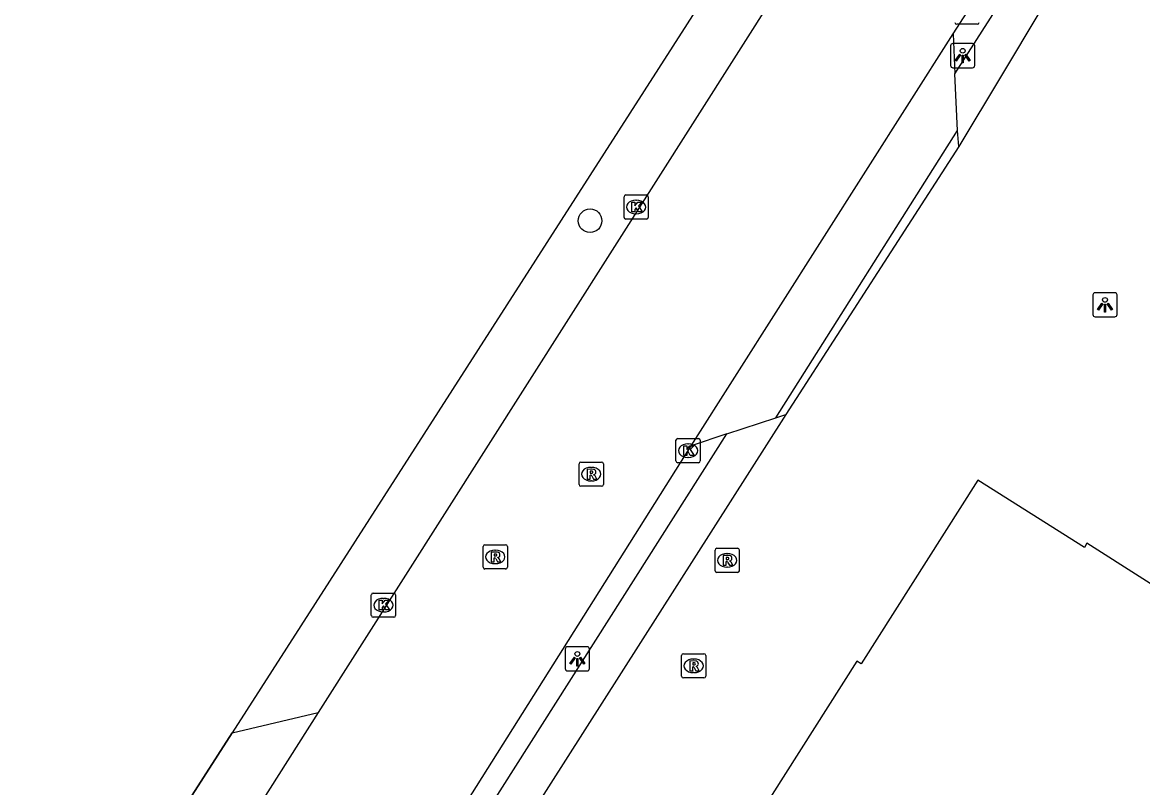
# Model space of a CAD drawing. Extents: x 156141 to 158132, y 385651 to 388399.
# Drawn here: x 156619.38 to 156665.66, y 386649.29 to 386680.89 of the extents above; entities that cross this region are included whole.
import ezdxf

# ---------------------------------------------------------------- set-up
doc = ezdxf.new("R2010")
doc.units = 0
for name, color, linetype in [('IMGEO_Berm_groen', 7, 'Continuous'), ('IMGEO_Boom', 7, 'Continuous'), ('IMGEO_Hek', 7, 'Continuous'), ('IMGEO_Kolk', 7, 'Continuous'), ('IMGEO_Lichtpunt', 7, 'Continuous'), ('IMGEO_Pand', 7, 'Continuous'), ('IMGEO_Rijbaan_lokaal_gesloten', 7, 'Continuous'), ('IMGEO_Rioolput', 7, 'Continuous'), ('IMGEO_Voetpad_open', 7, 'Continuous')]:
    doc.layers.add(name, color=color, linetype=linetype)

msp = doc.modelspace()

# ---------------------------------------------------------------- linework, layer by layer
at = {"layer": 'IMGEO_Berm_groen'}
msp.add_lwpolyline([(156657.011, 386696.678), (156628.043, 386651.553)], dxfattribs=at)
at = {"layer": 'IMGEO_Boom'}
msp.add_circle((156642.833, 386672.701), 0.489, dxfattribs=at)
at = {"layer": 'IMGEO_Hek'}
for points in [[(156657.201, 386696.974), (156657.011, 386696.678), (156628.043, 386651.553)], [(156628.043, 386651.553), (156619.382, 386638.061)]]:
    msp.add_lwpolyline(points, dxfattribs=at)
at = {"layer": 'IMGEO_Kolk'}
for p, q in [((156658.834, 386680.818), (156657.982, 386680.818)), ((156644.311, 386673.765), (156645.163, 386673.765)), ((156644.236, 386672.839), (156644.236, 386673.691)), ((156644.724, 386673.545), (156644.749, 386673.545)), ((156645.237, 386673.691), (156645.237, 386672.839)), ((156644.747, 386672.985), (156644.722, 386672.985)), ((156645.163, 386672.765), (156644.311, 386672.765)), ((156646.383, 386662.78), (156646.383, 386663.632)), ((156646.458, 386663.706), (156647.31, 386663.706)), ((156647.384, 386663.632), (156647.384, 386662.78)), ((156646.871, 386663.486), (156646.896, 386663.486)), ((156647.31, 386662.706), (156646.458, 386662.706)), ((156646.894, 386662.926), (156646.869, 386662.926)), ((156633.797, 386656.398), (156633.797, 386657.25)), ((156633.872, 386657.324), (156634.724, 386657.324)), ((156634.285, 386657.104), (156634.31, 386657.104)), ((156634.798, 386657.25), (156634.798, 386656.398)), ((156634.724, 386656.324), (156633.872, 386656.324)), ((156634.308, 386656.544), (156634.283, 386656.544))]:
    msp.add_line(p, q, dxfattribs=at)
for points in [[(156658.834, 386680.818), (156657.982, 386680.818)], [(156644.311, 386673.765), (156645.163, 386673.765)], [(156644.236, 386672.839), (156644.236, 386673.691)], [(156644.557, 386673.465), (156644.68, 386673.465), (156644.68, 386673.314), (156644.81, 386673.465), (156644.974, 386673.465), (156644.828, 386673.314), (156644.981, 386673.065), (156644.829, 386673.065), (156644.744, 386673.229), (156644.68, 386673.162), (156644.68, 386673.065), (156644.557, 386673.065), (156644.557, 386673.465)], [(156645.237, 386673.691), (156645.237, 386672.839)], [(156645.163, 386672.765), (156644.311, 386672.765)], [(156646.383, 386662.78), (156646.383, 386663.632)], [(156646.458, 386663.706), (156647.31, 386663.706)], [(156647.384, 386663.632), (156647.384, 386662.78)], [(156646.704, 386663.406), (156646.827, 386663.406), (156646.827, 386663.255), (156646.957, 386663.406), (156647.121, 386663.406), (156646.975, 386663.255), (156647.128, 386663.006), (156646.976, 386663.006), (156646.891, 386663.17), (156646.827, 386663.103), (156646.827, 386663.006), (156646.704, 386663.006), (156646.704, 386663.406)], [(156647.31, 386662.706), (156646.458, 386662.706)], [(156633.797, 386656.398), (156633.797, 386657.25)], [(156633.872, 386657.324), (156634.724, 386657.324)], [(156634.798, 386657.25), (156634.798, 386656.398)], [(156634.118, 386657.024), (156634.241, 386657.024), (156634.241, 386656.873), (156634.371, 386657.024), (156634.535, 386657.024), (156634.389, 386656.873), (156634.542, 386656.624), (156634.39, 386656.624), (156634.305, 386656.788), (156634.241, 386656.721), (156634.241, 386656.624), (156634.118, 386656.624), (156634.118, 386657.024)], [(156634.724, 386656.324), (156633.872, 386656.324)]]:
    msp.add_lwpolyline(points, dxfattribs=at)
for centre, start, end in [((156657.984, 386680.894), 181.552, 268.448), ((156657.984, 386680.894), 181.552, 268.448), ((156658.832, 386680.894), 271.552, 358.448), ((156658.832, 386680.894), 271.552, 358.448), ((156644.313, 386673.689), 91.552, 178.448), ((156644.313, 386673.689), 91.552, 178.448), ((156645.161, 386673.689), 1.552, 88.448), ((156645.161, 386673.689), 1.552, 88.448), ((156644.313, 386672.841), 181.552, 268.448), ((156644.313, 386672.841), 181.552, 268.448), ((156645.161, 386672.841), 271.552, 358.448), ((156645.161, 386672.841), 271.552, 358.448), ((156646.46, 386663.63), 91.552, 178.448), ((156646.46, 386663.63), 91.552, 178.448), ((156647.308, 386663.63), 1.552, 88.448), ((156647.308, 386663.63), 1.552, 88.448), ((156646.46, 386662.782), 181.552, 268.448), ((156646.46, 386662.782), 181.552, 268.448), ((156647.308, 386662.782), 271.552, 358.448), ((156647.308, 386662.782), 271.552, 358.448), ((156633.874, 386657.248), 91.552, 178.448), ((156633.874, 386657.248), 91.552, 178.448), ((156634.722, 386657.248), 1.552, 88.448), ((156634.722, 386657.248), 1.552, 88.448), ((156633.874, 386656.4), 181.552, 268.448), ((156633.874, 386656.4), 181.552, 268.448), ((156634.722, 386656.4), 271.552, 358.448), ((156634.722, 386656.4), 271.552, 358.448)]:
    msp.add_arc(centre, 0.0765, start, end, dxfattribs=at)
for centre, major_axis, ratio, start_param, end_param in [((156644.723, 386673.265), (-0.387, 0.002), 0.722429, 4.712389, 7.853982), ((156644.748, 386673.265), (-0.39, 0.002), 0.717154, 1.570796, 4.712389), ((156646.87, 386663.206), (-0.387, 0.002), 0.722429, 4.712389, 7.853982), ((156646.895, 386663.206), (-0.39, 0.002), 0.717154, 1.570796, 4.712389), ((156634.284, 386656.824), (-0.387, 0.002), 0.722429, 4.712389, 7.853982), ((156634.309, 386656.824), (-0.39, 0.002), 0.717154, 1.570796, 4.712389)]:
    msp.add_ellipse(centre, major_axis=major_axis, ratio=ratio, start_param=start_param, end_param=end_param, dxfattribs=at)
at = {"layer": 'IMGEO_Lichtpunt'}
for p, q in [((156657.73, 386679.922), (156657.73, 386679.115)), ((156657.73, 386679.922), (156657.73, 386679.115)), ((156658.632, 386680.017), (156657.824, 386680.017)), ((156658.632, 386680.017), (156657.824, 386680.017)), ((156658.726, 386679.115), (156658.726, 386679.922)), ((156658.726, 386679.115), (156658.726, 386679.922)), ((156657.824, 386679.021), (156658.632, 386679.021)), ((156657.824, 386679.021), (156658.632, 386679.021)), ((156663.607, 386669.633), (156663.607, 386668.826)), ((156663.607, 386669.633), (156663.607, 386668.826)), ((156664.509, 386669.728), (156663.701, 386669.728)), ((156664.509, 386669.728), (156663.701, 386669.728)), ((156664.603, 386668.826), (156664.603, 386669.633)), ((156664.603, 386668.826), (156664.603, 386669.633)), ((156663.701, 386668.732), (156664.509, 386668.732)), ((156663.701, 386668.732), (156664.509, 386668.732)), ((156641.811, 386655.01), (156641.811, 386654.203)), ((156641.811, 386655.01), (156641.811, 386654.203)), ((156642.713, 386655.105), (156641.905, 386655.105)), ((156642.713, 386655.105), (156641.905, 386655.105)), ((156642.807, 386654.203), (156642.807, 386655.01)), ((156642.807, 386654.203), (156642.807, 386655.01)), ((156641.905, 386654.109), (156642.713, 386654.109)), ((156641.905, 386654.109), (156642.713, 386654.109))]:
    msp.add_line(p, q, dxfattribs=at)
for points in [[(156658.104, 386679.586), (156658.143, 386679.558), (156657.955, 386679.296), (156657.917, 386679.323), (156658.104, 386679.586)], [(156658.206, 386679.538), (156658.253, 386679.538), (156658.253, 386679.216), (156658.206, 386679.216), (156658.206, 386679.538)], [(156658.316, 386679.558), (156658.354, 386679.585), (156658.541, 386679.323), (156658.502, 386679.295), (156658.316, 386679.558)], [(156663.981, 386669.297), (156664.02, 386669.269), (156663.832, 386669.007), (156663.794, 386669.034), (156663.981, 386669.297)], [(156664.083, 386669.249), (156664.13, 386669.249), (156664.13, 386668.927), (156664.083, 386668.927), (156664.083, 386669.249)], [(156664.193, 386669.269), (156664.231, 386669.296), (156664.418, 386669.034), (156664.379, 386669.006), (156664.193, 386669.269)], [(156642.185, 386654.674), (156642.224, 386654.646), (156642.036, 386654.384), (156641.998, 386654.411), (156642.185, 386654.674)], [(156642.287, 386654.626), (156642.334, 386654.626), (156642.334, 386654.304), (156642.287, 386654.304), (156642.287, 386654.626)], [(156642.397, 386654.646), (156642.435, 386654.673), (156642.622, 386654.411), (156642.583, 386654.383), (156642.397, 386654.646)]]:
    msp.add_lwpolyline(points, dxfattribs=at)
for centre in [(156658.229, 386679.72), (156664.106, 386669.431), (156642.31, 386654.808)]:
    msp.add_circle(centre, 0.0994, dxfattribs=at)
for centre, start, end in [((156657.824, 386679.922), 90, 180), ((156657.824, 386679.922), 90, 180), ((156658.632, 386679.922), 0, 90), ((156658.632, 386679.922), 0, 90), ((156657.824, 386679.115), 180, 270), ((156657.824, 386679.115), 180, 270), ((156658.632, 386679.115), 270, 0), ((156658.632, 386679.115), 270, 360), ((156663.701, 386669.633), 90, 180), ((156663.701, 386669.633), 90, 180), ((156664.509, 386669.633), 0, 90), ((156664.509, 386669.633), 0, 90), ((156663.701, 386668.826), 180, 270), ((156663.701, 386668.826), 180, 270), ((156664.509, 386668.826), 270, 0), ((156664.509, 386668.826), 270, 360), ((156641.905, 386655.01), 90, 180), ((156641.905, 386655.01), 90, 180), ((156642.713, 386655.01), 0, 90), ((156642.713, 386655.01), 0, 90), ((156641.905, 386654.203), 180, 270), ((156641.905, 386654.203), 180, 270), ((156642.713, 386654.203), 270, 0), ((156642.713, 386654.203), 270, 360)]:
    msp.add_arc(centre, 0.0946, start, end, dxfattribs=at)
at = {"layer": 'IMGEO_Pand'}
msp.add_lwpolyline([(156707.538, 386628.94), (156699.046, 386634.325), (156694.315, 386637.324), (156680.443, 386646.138), (156677.948, 386647.724), (156673.747, 386650.393), (156674.825, 386652.09), (156670.604, 386654.774), (156663.362, 386659.378), (156663.254, 386659.201), (156658.856, 386661.989), (156654.037, 386654.393), (156653.852, 386654.511), (156629.638, 386616.371), (156634.439, 386613.274), (156640.998, 386609.109), (156645.652, 386606.154), (156646.749, 386607.822), (156647.782, 386607.166), (156671.969, 386591.751), (156697.378, 386575.668), (156702.228, 386583.306)], dxfattribs=at)
at = {"layer": 'IMGEO_Rijbaan_lokaal_gesloten'}
for points in [[(156657.521, 386693.171), (156657.007, 386692.363), (156655.269, 386689.645), (156654.094, 386687.764), (156631.606, 386652.383)], [(156657.828, 386680.422), (156658.407, 386681.319), (156661.583, 386686.315)], [(156647.009, 386663.404), (156657.828, 386680.422)], [(156623.352, 386626.216), (156627.073, 386632.045), (156636.476, 386646.694), (156647.009, 386663.404)], [(156631.606, 386652.383), (156620.329, 386634.612)]]:
    msp.add_lwpolyline(points, dxfattribs=at)
at = {"layer": 'IMGEO_Rioolput'}
for p, q in [((156642.381, 386661.807), (156642.381, 386662.659)), ((156642.456, 386662.733), (156643.308, 386662.733)), ((156643.382, 386662.659), (156643.382, 386661.807)), ((156642.869, 386662.513), (156642.894, 386662.513)), ((156643.308, 386661.733), (156642.456, 386661.733)), ((156642.892, 386661.953), (156642.867, 386661.953)), ((156638.416, 386658.39), (156638.416, 386659.242)), ((156638.491, 386659.316), (156639.343, 386659.316)), ((156638.904, 386659.096), (156638.929, 386659.096)), ((156639.417, 386659.242), (156639.417, 386658.39)), ((156647.999, 386658.244), (156647.999, 386659.096)), ((156648.074, 386659.17), (156648.926, 386659.17)), ((156648.487, 386658.95), (156648.512, 386658.95)), ((156649, 386659.096), (156649, 386658.244)), ((156638.927, 386658.536), (156638.902, 386658.536)), ((156639.343, 386658.316), (156638.491, 386658.316)), ((156648.926, 386658.17), (156648.074, 386658.17)), ((156648.51, 386658.39), (156648.485, 386658.39)), ((156646.688, 386654.816), (156647.54, 386654.816)), ((156646.613, 386653.89), (156646.613, 386654.742)), ((156647.101, 386654.596), (156647.126, 386654.596)), ((156647.614, 386654.742), (156647.614, 386653.89)), ((156647.124, 386654.036), (156647.099, 386654.036)), ((156647.54, 386653.816), (156646.688, 386653.816))]:
    msp.add_line(p, q, dxfattribs=at)
for points in [[(156642.381, 386661.807), (156642.381, 386662.659)], [(156642.456, 386662.733), (156643.308, 386662.733)], [(156643.382, 386662.659), (156643.382, 386661.807)], [(156642.97, 386662.431), (156642.718, 386662.433), (156642.718, 386662.033)], [(156642.718, 386662.033), (156642.842, 386662.033), (156642.842, 386662.195), (156642.853, 386662.195)], [(156642.896, 386662.352), (156642.842, 386662.352), (156642.842, 386662.271)], [(156642.842, 386662.271), (156642.894, 386662.271)], [(156643.308, 386661.733), (156642.456, 386661.733)], [(156642.9, 386662.166), (156642.971, 386662.033), (156643.111, 386662.033), (156643.046, 386662.159)], [(156638.416, 386658.39), (156638.416, 386659.242)], [(156638.491, 386659.316), (156639.343, 386659.316)], [(156639.005, 386659.014), (156638.753, 386659.016), (156638.753, 386658.616)], [(156638.931, 386658.935), (156638.877, 386658.935), (156638.877, 386658.854)], [(156639.417, 386659.242), (156639.417, 386658.39)], [(156647.999, 386658.244), (156647.999, 386659.096)], [(156648.074, 386659.17), (156648.926, 386659.17)], [(156649, 386659.096), (156649, 386658.244)], [(156638.753, 386658.616), (156638.877, 386658.616), (156638.877, 386658.778), (156638.888, 386658.778)], [(156638.877, 386658.854), (156638.929, 386658.854)], [(156638.935, 386658.749), (156639.006, 386658.616), (156639.146, 386658.616), (156639.081, 386658.742)], [(156648.588, 386658.868), (156648.336, 386658.87), (156648.336, 386658.47)], [(156648.336, 386658.47), (156648.46, 386658.47), (156648.46, 386658.632), (156648.471, 386658.632)], [(156648.514, 386658.789), (156648.46, 386658.789), (156648.46, 386658.708)], [(156648.46, 386658.708), (156648.512, 386658.708)], [(156648.518, 386658.603), (156648.589, 386658.47), (156648.729, 386658.47), (156648.664, 386658.596)], [(156639.343, 386658.316), (156638.491, 386658.316)], [(156648.926, 386658.17), (156648.074, 386658.17)], [(156646.688, 386654.816), (156647.54, 386654.816)], [(156646.613, 386653.89), (156646.613, 386654.742)], [(156647.202, 386654.514), (156646.95, 386654.516), (156646.95, 386654.116)], [(156647.128, 386654.435), (156647.074, 386654.435), (156647.074, 386654.354)], [(156647.074, 386654.354), (156647.126, 386654.354)], [(156647.614, 386654.742), (156647.614, 386653.89)], [(156646.95, 386654.116), (156647.074, 386654.116), (156647.074, 386654.278), (156647.085, 386654.278)], [(156647.132, 386654.249), (156647.203, 386654.116), (156647.343, 386654.116), (156647.278, 386654.242)], [(156647.54, 386653.816), (156646.688, 386653.816)]]:
    msp.add_lwpolyline(points, dxfattribs=at)
for centre, radius, start, end in [((156642.458, 386662.657), 0.0765, 91.552, 178.448), ((156642.458, 386662.657), 0.0765, 91.552, 178.448), ((156643.306, 386662.657), 0.0765, 1.552, 88.448), ((156643.306, 386662.657), 0.0765, 1.552, 88.448), ((156642.852, 386662.142), 0.0533, 26.0293, 88.6989), ((156642.878, 386662.46), 0.19, 274.7715, 282.9687), ((156642.902, 386662.256), 0.0964, 77.0061, 93.1865), ((156642.916, 386662.313), 0.0378, 276.6634, 79.6772), ((156642.969, 386662.321), 0.109, 350.3612, 89.416), ((156642.967, 386662.321), 0.112, 277.5842, 350.9817), ((156642.951, 386662.106), 0.108, 29.5134, 73.7905), ((156642.458, 386661.809), 0.0765, 181.552, 268.448), ((156642.458, 386661.809), 0.0765, 181.552, 268.448), ((156643.306, 386661.809), 0.0765, 271.552, 358.448), ((156643.306, 386661.809), 0.0765, 271.552, 358.448), ((156638.493, 386659.24), 0.0765, 91.552, 178.448), ((156638.493, 386659.24), 0.0765, 91.552, 178.448), ((156638.937, 386658.839), 0.0964, 77.0061, 93.1865), ((156638.951, 386658.896), 0.0378, 276.6634, 79.6772), ((156639.004, 386658.904), 0.109, 350.3612, 89.416), ((156639.341, 386659.24), 0.0765, 1.552, 88.448), ((156639.341, 386659.24), 0.0765, 1.552, 88.448), ((156648.076, 386659.094), 0.0765, 91.552, 178.448), ((156648.076, 386659.094), 0.0765, 91.552, 178.448), ((156648.924, 386659.094), 0.0765, 1.552, 88.448), ((156648.924, 386659.094), 0.0765, 1.552, 88.448), ((156638.887, 386658.725), 0.0533, 26.0293, 88.6989), ((156638.913, 386659.043), 0.19, 274.7715, 282.9687), ((156639.002, 386658.904), 0.112, 277.5842, 350.9817), ((156638.986, 386658.689), 0.108, 29.5134, 73.7905), ((156648.47, 386658.579), 0.0533, 26.0293, 88.6989), ((156648.496, 386658.897), 0.19, 274.7715, 282.9687), ((156648.52, 386658.693), 0.0964, 77.0061, 93.1865), ((156648.534, 386658.75), 0.0378, 276.6634, 79.6772), ((156648.587, 386658.758), 0.109, 350.3612, 89.416), ((156648.585, 386658.758), 0.112, 277.5842, 350.9817), ((156648.569, 386658.543), 0.108, 29.5134, 73.7905), ((156638.493, 386658.392), 0.0765, 181.552, 268.448), ((156638.493, 386658.392), 0.0765, 181.552, 268.448), ((156639.341, 386658.392), 0.0765, 271.552, 358.448), ((156639.341, 386658.392), 0.0765, 271.552, 358.448), ((156648.076, 386658.246), 0.0765, 181.552, 268.448), ((156648.076, 386658.246), 0.0765, 181.552, 268.448), ((156648.924, 386658.246), 0.0765, 271.552, 358.448), ((156648.924, 386658.246), 0.0765, 271.552, 358.448), ((156646.69, 386654.74), 0.0765, 91.552, 178.448), ((156646.69, 386654.74), 0.0765, 91.552, 178.448), ((156647.538, 386654.74), 0.0765, 1.552, 88.448), ((156647.538, 386654.74), 0.0765, 1.552, 88.448), ((156647.11, 386654.543), 0.19, 274.7715, 282.9687), ((156647.134, 386654.339), 0.0964, 77.0061, 93.1865), ((156647.148, 386654.396), 0.0378, 276.6634, 79.6772), ((156647.201, 386654.404), 0.109, 350.3612, 89.416), ((156647.199, 386654.404), 0.112, 277.5842, 350.9817), ((156646.69, 386653.892), 0.0765, 181.552, 268.448), ((156646.69, 386653.892), 0.0765, 181.552, 268.448), ((156647.084, 386654.225), 0.0533, 26.0293, 88.6989), ((156647.183, 386654.189), 0.108, 29.5134, 73.7905), ((156647.538, 386653.892), 0.0765, 271.552, 358.448), ((156647.538, 386653.892), 0.0765, 271.552, 358.448)]:
    msp.add_arc(centre, radius, start, end, dxfattribs=at)
for centre, major_axis, ratio, start_param, end_param in [((156642.868, 386662.233), (-0.387, 0.002), 0.722429, 4.712389, 7.853982), ((156642.893, 386662.233), (-0.39, 0.002), 0.717154, 1.570796, 4.712389), ((156638.903, 386658.816), (-0.387, 0.002), 0.722429, 4.712389, 7.853982), ((156638.928, 386658.816), (-0.39, 0.002), 0.717154, 1.570796, 4.712389), ((156648.486, 386658.67), (-0.387, 0.002), 0.722429, 4.712389, 7.853982), ((156648.511, 386658.67), (-0.39, 0.002), 0.717154, 1.570796, 4.712389), ((156647.1, 386654.316), (-0.387, 0.002), 0.722429, 4.712389, 7.853982), ((156647.125, 386654.316), (-0.39, 0.002), 0.717154, 1.570796, 4.712389)]:
    msp.add_ellipse(centre, major_axis=major_axis, ratio=ratio, start_param=start_param, end_param=end_param, dxfattribs=at)
at = {"layer": 'IMGEO_Voetpad_open'}
for points in [[(156664.741, 386686.914), (156659.827, 386678.705), (156658.066, 386675.763)], [(156657.907, 386678.767), (156662.888, 386686.562)], [(156657.828, 386680.422), (156657.907, 386678.767)], [(156658.019, 386676.424), (156657.907, 386678.767)], [(156650.508, 386664.558), (156658.019, 386676.424)], [(156658.066, 386675.763), (156658.019, 386676.424)], [(156658.066, 386675.763), (156650.92, 386664.694)], [(156650.92, 386664.694), (156623.812, 386622.163)], [(156648.488, 386663.892), (156650.508, 386664.558)], [(156650.508, 386664.558), (156650.92, 386664.694)], [(156623.535, 386624.605), (156648.488, 386663.892)], [(156648.488, 386663.892), (156647.009, 386663.404)], [(156628.043, 386651.553), (156631.606, 386652.383)], [(156619.382, 386638.061), (156628.043, 386651.553)]]:
    msp.add_lwpolyline(points, dxfattribs=at)

doc.saveas('drawing.dxf')
